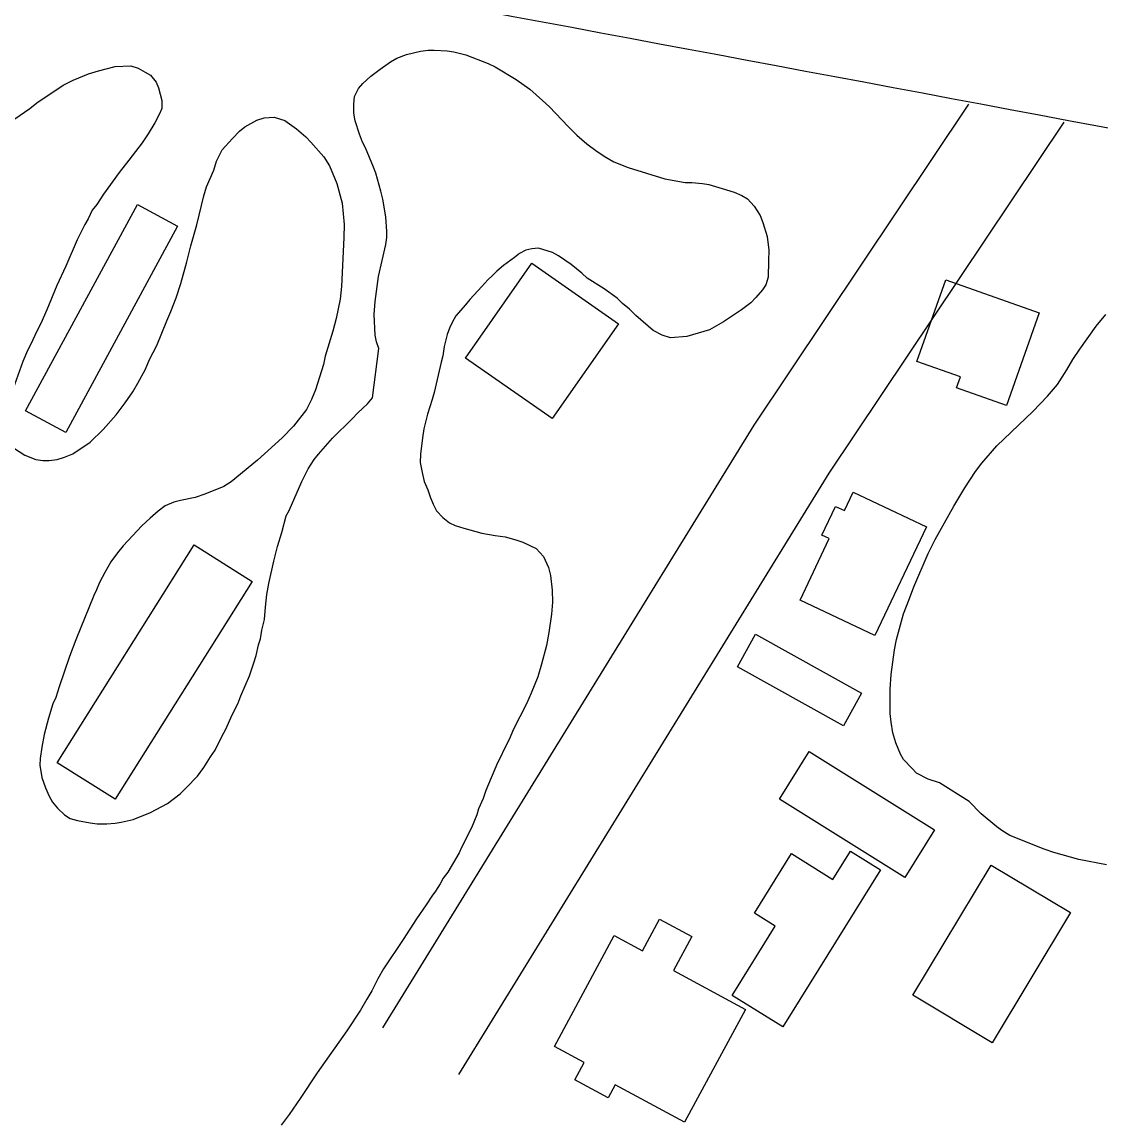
# Model space of a CAD drawing. Extents: x 3823584 to 3861785, y 301729 to 327625.
# Drawn here: x 3850340.1 to 3850703.2, y 317239.6 to 317610.8 of the extents above; entities that cross this region are included whole.
import ezdxf

# ---------------------------------------------------------------- set-up
doc = ezdxf.new("R2010")
doc.units = 0
for name, color, linetype in [('V-BLDG-OTLN', 7, 'Continuous'), ('V-RIVR-EDGE', 7, 'Continuous'), ('V-ROAD-CNTR', 7, 'Continuous'), ('V-SITE-VEGE', 7, 'Continuous')]:
    doc.layers.add(name, color=color, linetype=linetype)

msp = doc.modelspace()

# ---------------------------------------------------------------- linework, layer by layer
at = {"layer": 'V-BLDG-OTLN'}
for points in [[(3850392.48, 317542.11), (3850354.87, 317472.6), (3850341.33, 317479.93), (3850378.94, 317549.43)], [(3850540.89, 317509.29), (3850518.58, 317477.33), (3850489.4, 317497.69), (3850511.71, 317529.66)], [(3850651, 317524.01), (3850682.42, 317512.91), (3850671.41, 317481.78), (3850654.68, 317487.7), (3850655.99, 317491.41), (3850641.31, 317496.59)], [(3850601.98, 317416.24), (3850611.82, 317436.93), (3850609.33, 317438.11), (3850613.93, 317447.79), (3850616.91, 317446.37), (3850619.88, 317452.61), (3850644.54, 317440.87), (3850627.13, 317404.28)], [(3850417.6, 317422.5), (3850371.49, 317349.21), (3850351.96, 317361.5), (3850398.07, 317434.79)], [(3850586.99, 317404.76), (3850622.65, 317384.92), (3850616.55, 317373.96), (3850580.9, 317393.81)], [(3850605.04, 317365.24), (3850647.25, 317338.92), (3850637.24, 317322.86), (3850595.03, 317349.18)], [(3850629.04, 317325.41), (3850596.2, 317272.54), (3850579.1, 317283.16), (3850593.6, 317306.5), (3850586.63, 317310.82), (3850599.09, 317330.88), (3850613.04, 317322.21), (3850618.93, 317331.69)], [(3850639.97, 317283.23), (3850666.31, 317327.04), (3850692.95, 317311.02), (3850666.61, 317267.22)], [(3850563.14, 317240.47), (3850539.74, 317253.08), (3850537.39, 317248.73), (3850526.19, 317254.77), (3850529.32, 317260.56), (3850519.3, 317265.96), (3850539.45, 317303.33), (3850548.94, 317298.21), (3850554.65, 317308.81), (3850565.52, 317302.95), (3850559.34, 317291.5), (3850583.6, 317278.42)]]:
    msp.add_lwpolyline(points, close=True, dxfattribs=at)
at = {"layer": 'V-RIVR-EDGE'}
msp.add_spline([(3842841.54, 321100.24), (3842868.29, 321083.92), (3842887.69, 321072.7), (3842926.5, 321056.09), (3842950.74, 321041.46), (3842972.07, 321024.42), (3842988.05, 321006.41), (3843009.86, 320988.87), (3843033.13, 320971.33), (3843055.43, 320956.71), (3843078.72, 320946.45), (3843098.13, 320940.09), (3843142.74, 320915.7), (3843156.32, 320906.92), (3843166.98, 320897.67), (3843193.66, 320884.49), (3843216.46, 320873.26), (3843237.3, 320859.62), (3843254.76, 320849.37), (3843280.47, 320837.65), (3843294.05, 320828.88), (3843315.38, 320815.71), (3843374.55, 320782.06), (3843408.02, 320767.41), (3843439.07, 320753.73), (3843485.14, 320729.34), (3843531.71, 320707.37), (3843569.06, 320691.25), (3843614.17, 320670.26), (3843636.48, 320659.03), (3843664.61, 320642.45), (3843700.97, 320618.08), (3843732.49, 320598.58), (3843761.6, 320586.36), (3843794.59, 320574.63), (3843841.18, 320559.46), (3843869.32, 320549.19), (3843896, 320537.47), (3843934.8, 320517.95), (3843983.78, 320488.69), (3844036.64, 320460.88), (3844067.7, 320450.6), (3844099.23, 320437.41), (3844147.26, 320416.41), (3844198.68, 320395.4), (3844231.66, 320378.81), (3844260.77, 320365.62), (3844285.5, 320350.02), (3844318.47, 320330.03), (3844340.78, 320316.86), (3844370.36, 320301.25), (3844413.05, 320281.72), (3844464.95, 320257.79), (3844507.63, 320235.35), (3844559.53, 320209.48), (3844611.93, 320186.53), (3844641.52, 320173.83), (3844659.97, 320172.81), (3844685.7, 320168.38), (3844698.8, 320165.92), (3844709.96, 320162.49), (3844717.73, 320161.01), (3844736.17, 320157.08), (3844761.89, 320148.76), (3844788.58, 320138.5), (3844802.15, 320129.24), (3844822.99, 320110.73), (3844840.44, 320098.06), (3844854.99, 320090.26), (3844877.31, 320083.89), (3844898.18, 320078.01), (3844924.88, 320075.51), (3844948.18, 320067.69), (3844995.24, 320051.06), (3845092.74, 320004.68), (3845127.18, 319991), (3845178.6, 319966.59), (3845233.9, 319942.66), (3845254.29, 319937.27), (3845267.87, 319931.4), (3845279.99, 319924.09), (3845291.12, 319907.55), (3845303.7, 319889.55), (3845313.88, 319880.79), (3845344.43, 319860.31), (3845386.13, 319837.38), (3845433.18, 319812.5), (3845466.17, 319798.82), (3845499.64, 319785.63), (3845540.39, 319768.04), (3845605.4, 319740.69), (3845645.65, 319717.28), (3845675.73, 319707), (3845744.63, 319679.15), (3845798.47, 319656.2), (3845841.17, 319641.04), (3845897.94, 319619.04), (3845920.25, 319608.3), (3845955.66, 319592.19), (3845983.32, 319582.41), (3846002.73, 319576.53), (3846033.78, 319566.74), (3846064.36, 319558.41), (3846131.3, 319529.11), (3846195.83, 319504.18), (3846263.75, 319476.33), (3846288.98, 319466.56), (3846319.07, 319458.23), (3846370.01, 319439.16), (3846428.25, 319422.51), (3846482.1, 319400.03), (3846515.07, 319381.01), (3846564.07, 319360.01), (3846597.56, 319350.21), (3846665.5, 319330.62), (3846718.38, 319312.03), (3846778.55, 319290.52), (3846834.34, 319268.04), (3846872.67, 319254.83), (3846921.21, 319243.06), (3847037.63, 319189.35), (3847098.28, 319169.29), (3847179.32, 319142.38), (3847206.49, 319132.6), (3847242.87, 319117.46), (3847278.29, 319102.8), (3847312.72, 319083.29), (3847329.2, 319070.14), (3847340.84, 319063.79), (3847386.92, 319043.77), (3847433.02, 319027.14), (3847490.78, 319016.8), (3847613.54, 318972.79), (3847679.04, 318948.35), (3847756.19, 318921.93), (3847807.62, 318903.84), (3847852.26, 318889.64), (3847964.37, 318857.31), (3847994.45, 318845.1), (3848035.69, 318830.43), (3848071.11, 318817.71), (3848100.22, 318808.42), (3848132.73, 318796.68), (3848146.3, 318786.45), (3848169.58, 318772.31), (3848183.66, 318769.36), (3848198.22, 318769.32), (3848227.38, 318777.51), (3848252.65, 318783.27), (3848268.19, 318783.23), (3848285.67, 318780.28), (3848300.7, 318773.44), (3848320.58, 318760.76), (3848336.57, 318746.64), (3848351.59, 318729.61), (3848359.33, 318720.85), (3848374.86, 318714.01), (3848388.94, 318713), (3848400.1, 318708.6), (3848422.89, 318694.95), (3848448.13, 318689.55), (3848489.37, 318672.93), (3848523.33, 318658.77), (3848566.5, 318641.66), (3848605.32, 318627.97), (3848647.05, 318615.24), (3848684.42, 318603.49), (3848723.24, 318590.77), (3848769.33, 318574.63), (3848833.37, 318546.79), (3848867.81, 318533.11), (3848904.69, 318518.93), (3848947.38, 318502.31), (3849001.72, 318482.27), (3849103.63, 318452.88), (3849156.53, 318438.18), (3849190.02, 318429.35), (3849235.14, 318411.76), (3849274.43, 318394.67), (3849315.2, 318382.42), (3849365.19, 318370.16), (3849404.02, 318364.24), (3849440.42, 318352.49), (3849487, 318339.26), (3849538.93, 318322.62), (3849582.11, 318306.98), (3849620.93, 318293.77), (3849669.93, 318277.62), (3849700.99, 318268.8), (3849752.44, 318257.99), (3849805.35, 318245.72), (3849854.86, 318234.91), (3849902.42, 318222.17), (3849946.58, 318209.92), (3850026.17, 318188.36), (3850056.74, 318179.05), (3850089.25, 318168.77), (3850137.3, 318155.06), (3850179.52, 318142.33), (3850231.45, 318129.57), (3850317.33, 318099.25), (3850383.82, 318081.12), (3850420.7, 318073.26), (3850467.79, 318064.88), (3850492.56, 318064.82), (3850504.21, 318063.34), (3850532.84, 318055.01), (3850621.66, 318032.94), (3850687.18, 318019.66), (3850711.46, 318016.2), (3850744.95, 318010.78), (3850789.61, 318002.41), (3850833.79, 317995.99), (3850862.43, 317991.55), (3850891.55, 317985.65), (3850937.66, 317972.91), (3850986.17, 317954.33), (3851054.57, 317923.57), (3851080.28, 317912.82), (3851106.97, 317904.5), (3851143.37, 317893.24), (3851177.33, 317879.07), (3851200.63, 317876.1), (3851236.57, 317875.53), (3851266.18, 317872.06), (3851272.5, 317872.53), (3851284.18, 317883.67), (3851289.53, 317886.08), (3851297.79, 317887.52), (3851306.04, 317885.55), (3851313.8, 317881.16), (3851326.39, 317866.56), (3851330.75, 317862.18), (3851336.08, 317859.26), (3851351.62, 317859.7), (3851365.7, 317855.78), (3851396.27, 317846.97), (3851418.11, 317840.11), (3851434.6, 317835.22), (3851457.9, 317830.79), (3851490.91, 317825.85), (3851530.71, 317814.58), (3851551.1, 317810.65), (3851594.78, 317800.83), (3851617.59, 317795.43), (3851653.02, 317786.11), (3851683.59, 317778.27), (3851733.59, 317766.97), (3851760.77, 317761.08), (3851796.67, 317749.34), (3851824.34, 317742.47), (3851840.85, 317741.46), (3851930.16, 317723.27), (3851979.66, 317710.03), (3852014.61, 317701.2), (3852052.94, 317687.03), (3852078.17, 317678.71), (3852111.17, 317670.37), (3852145.63, 317661.06), (3852223.29, 317645.81), (3852251.45, 317642.83), (3852298.54, 317634.46), (3852318.43, 317629.55), (3852350.95, 317622.19), (3852383.47, 317615.31), (3852407.26, 317610.39), (3852442.2, 317600.59), (3852460.64, 317596.18), (3852492.2, 317591.73), (3852557.72, 317577.97), (3852588.79, 317572.06), (3852639.75, 317557.37), (3852677.11, 317546.59), (3852709.15, 317539.23), (3852778.08, 317526.92), (3852828.07, 317515.62), (3852866.41, 317507.27), (3852903.3, 317498.93), (3852971.25, 317485.16), (3853029.5, 317471.42), (3853053.78, 317470.39), (3853067.86, 317472.29), (3853084.86, 317471.77), (3853119.33, 317467.31), (3853178.57, 317463.28), (3853226.64, 317460.73), (3853283.45, 317456.71), (3853309.66, 317454.21), (3853332.96, 317449.79), (3853373.74, 317444.34), (3853420.84, 317440.83), (3853438.81, 317442.72), (3853449.5, 317445.13), (3853457.28, 317446.08), (3853468.93, 317445.56), (3853484.47, 317444.07), (3853505.82, 317439.16), (3853578.12, 317413.24), (3853649.43, 317382.96), (3853665.45, 317380.49), (3853691.67, 317377.51), (3853715.93, 317370.65), (3853745.04, 317356.98), (3853758.63, 317353.55), (3853777.08, 317353.5), (3853792.14, 317354.44), (3853804.76, 317353.92), (3853814.96, 317351.95), (3853825.15, 317349.01), (3853833.87, 317342.19), (3853838.21, 317330.04), (3853842.54, 317313.52), (3853842.52, 317303.32), (3853841.03, 317290.21), (3853837.11, 317275.65), (3853833.19, 317261.09), (3853832.69, 317256.72), (3853833.17, 317253.81), (3853842.87, 317249.9), (3853850.64, 317251.34), (3853861.83, 317258.6), (3853874.48, 317267.79), (3853878.87, 317274.58), (3853885.71, 317293.5), (3853891.57, 317305.14), (3853902.76, 317314.83), (3853910.54, 317318.21), (3853925.6, 317319.63), (3853947.94, 317317.63), (3853964.92, 317312.73), (3853976.07, 317304.93), (3853977.03, 317301.53), (3853977.02, 317295.7), (3853962.85, 317260.77), (3853962.36, 317259.32), (3853973.52, 317254.92), (3853974.49, 317255.89), (3853985.22, 317273.83), (3853996.42, 317286.43), (3854006.15, 317291.26), (3854013.92, 317293.18), (3854024.12, 317293.16), (3854039.17, 317291.18), (3854062.47, 317286.75), (3854090.13, 317278.43), (3854103.23, 317272.57), (3854117.78, 317267.67), (3854137.68, 317261.31), (3854149.32, 317256.91), (3854160.49, 317255.91), (3854172.62, 317252), (3854187.67, 317249.53), (3854208.54, 317244.63), (3854239.6, 317237.75), (3854270.19, 317233.79), (3854295.44, 317235.18), (3854316.8, 317231.25), (3854345.92, 317224.38), (3854376.5, 317215.07), (3854404.64, 317204.32), (3854422.57, 317192.13), (3854456.04, 317175.05), (3854479.32, 317164.31), (3854512.32, 317155), (3854552.61, 317144.22), (3854583.67, 317137.83), (3854607.93, 317128.54), (3854626.37, 317122.18), (3854651.13, 317119.69), (3854669.1, 317119.65), (3854682.2, 317117.68), (3854697.73, 317112.78), (3854731.21, 317101.53), (3854780.71, 317084.41), (3854814.68, 317075.1), (3854853.5, 317062.38), (3854876.8, 317059.4), (3854908.37, 317059.33), (3854930.21, 317053.93), (3854954.47, 317045.13), (3854992.8, 317031.92), (3855018.52, 317025.54), (3855045.21, 317018.19), (3855069.96, 317011.33), (3855098.59, 317003.01), (3855144.68, 316984.93), (3855179.12, 316967.36), (3855201.43, 316955.16), (3855224.73, 316951.22), (3855238.82, 316951.67), (3855266.5, 316951.12), (3855288.82, 316947.17), (3855307.27, 316941.79), (3855334.44, 316933.46), (3855365.98, 316922.22), (3855391.7, 316914.87), (3855424.23, 316910.42), (3855463.07, 316908.86), (3855500.94, 316903.43), (3855550.93, 316890.68), (3855585.38, 316880.88), (3855613.04, 316870.61), (3855645.05, 316855.97), (3855692.11, 316835.94), (3855730.43, 316816.9), (3855763.9, 316802.74), (3855794.47, 316792.46), (3855845.92, 316779.71), (3855892.02, 316765.51), (3855946.35, 316743.04), (3855993.39, 316714.27), (3856071.47, 316670.37), (3856089.42, 316663.04), (3856107.86, 316658.63), (3856121.44, 316650.82), (3856142.29, 316637.17), (3856156.36, 316630.82), (3856184.49, 316616.67), (3856216.02, 316603), (3856256.29, 316587.84), (3856306.76, 316572.18), (3856351.41, 316562.35), (3856435.85, 316539.32), (3856494.09, 316523.15), (3856538.25, 316510.41), (3856585.8, 316493.3), (3856618.31, 316480.11), (3856653.24, 316468.85), (3856673.14, 316464.43), (3856704.21, 316458.04), (3856732.35, 316449.72), (3856785.74, 316434.04), (3856807.58, 316430.1), (3856837.67, 316423.72), (3856870.18, 316410.52), (3856899.78, 316401.22), (3856934.72, 316389.97), (3857040.99, 316356.2), (3857080.28, 316340.07), (3857124.91, 316321.02), (3857148.67, 316305.91), (3857160.29, 316291.8), (3857170.93, 316274.77), (3857176.23, 316255.82), (3857179.07, 316226.68), (3857180.52, 316221.82), (3857182.43, 316211.61), (3857188.74, 316207.71), (3857198.94, 316207.69), (3857203.8, 316211.56), (3857208.66, 316212.03), (3857222.25, 316208.12), (3857260.08, 316189.57), (3857281.9, 316175.92), (3857296.93, 316167.14), (3857323.6, 316151.05), (3857337.2, 316150.04), (3857353.22, 316150), (3857380.44, 316157.22), (3857385.3, 316161.58), (3857386.3, 316171.29), (3857386.82, 316184.4), (3857392.68, 316197.98), (3857402.41, 316203.79), (3857414.55, 316206.67), (3857433.01, 316206.14), (3857452.42, 316199.78), (3857489.3, 316189.49), (3857539.77, 316176.74), (3857578.12, 316169.84), (3857601.42, 316164.44), (3857617.91, 316157.12), (3857635.85, 316144.45), (3857650.85, 316121.58), (3857656.63, 316103.6), (3857659.02, 316087.08)], degree=3, dxfattribs=at)
at = {"layer": 'V-ROAD-CNTR'}
for points in [[(3850658.72, 317583.19), (3850586.39, 317475.14), (3850461.48, 317272.25)], [(3850690.77, 317577.14), (3850611.64, 317458.92), (3850487.02, 317256.52)]]:
    msp.add_lwpolyline(points, dxfattribs=at)
msp.add_spline([(3842875.96, 320239.46), (3842990.91, 320181.87), (3843256.6, 320051.59), (3843560.3, 319930.12), (3843870.08, 319826.52), (3844292.56, 319684.26), (3844615.59, 319572.5), (3844818.1, 319496.53), (3844972.27, 319427.92), (3845189.4, 319317.31), (3845422.22, 319208.82), (3845693.05, 319096.51), (3845952.03, 319004.99), (3846337.47, 318866.97), (3846743.46, 318720.02), (3847073.97, 318594.25), (3847327.14, 318498.37), (3847558.1, 318399.46), (3847753.34, 318326.69), (3848005.14, 318242.89), (3848344.36, 318132.28), (3848797.61, 317985.92), (3849074.79, 317901.72), (3849263.29, 317856.98), (3849650.18, 317778.14), (3850338.32, 317644.12), (3850967.33, 317524.6), (3851605.13, 317394.41), (3852352.58, 317261.41)], degree=3, dxfattribs=at)
at = {"layer": 'V-SITE-VEGE'}
for points in [[(3850458.6, 317512.4), (3850458.96, 317516.74), (3850460.14, 317525.12), (3850462.6, 317535.96), (3850462.94, 317538.29), (3850462.96, 317540.31), (3850462.55, 317545.28), (3850461.53, 317551.2), (3850460.94, 317553.85), (3850459.15, 317559.92), (3850458.4, 317561.95), (3850455.68, 317568.51), (3850454.77, 317570.38), (3850453.71, 317573.04), (3850452.21, 317577.56), (3850451.77, 317580.2), (3850451.81, 317583.15), (3850451.99, 317585.79), (3850453.42, 317588.42), (3850454.84, 317590.11), (3850457.51, 317592.57), (3850460.65, 317595.01), (3850464.09, 317597.46), (3850466.28, 317598.68), (3850469.56, 317599.88), (3850474.23, 317601.07), (3850476.87, 317601.35), (3850478.89, 317601.32), (3850483.24, 317601.12), (3850485.41, 317600.78), (3850489.44, 317599.8), (3850497.01, 317596.92), (3850499.33, 317595.8), (3850506.43, 317591.53), (3850511.05, 317588.21), (3850515.35, 317584.44), (3850517.66, 317582.23), (3850523.95, 317575.64), (3850526.87, 317572.8), (3850530.25, 317569.82), (3850533.64, 317567.29), (3850536.57, 317565.39), (3850539.35, 317563.81), (3850544.14, 317561.89), (3850556.52, 317558.02), (3850563.34, 317556.85), (3850565.52, 317556.82), (3850569.09, 317556.47), (3850571.26, 317556.14), (3850575.75, 317554.84), (3850579.77, 317553.55), (3850582.4, 317552.43), (3850584.25, 317551.32), (3850586.55, 317548.81), (3850588.53, 317545.68), (3850589.44, 317543.34), (3850590.94, 317538.66), (3850591.5, 317534), (3850591.31, 317530.43), (3850591.24, 317524.99), (3850590.44, 317522.36), (3850589.33, 317520.66), (3850587.12, 317518.05), (3850585.4, 317516.36), (3850582.26, 317513.91), (3850576.16, 317509.94), (3850571.46, 317507.2), (3850563.83, 317504.96), (3850558.39, 317504.56), (3850555.6, 317505.37), (3850552.51, 317506.96), (3850546.67, 317512), (3850544.52, 317514.2), (3850542.21, 317516.09), (3850540.37, 317517.82), (3850536.05, 317520.97), (3850530.35, 317524.61), (3850528.5, 317526.34), (3850524.96, 317529.18), (3850520.65, 317532.18), (3850518.64, 317533.29), (3850514, 317534.74), (3850511.67, 317534.46), (3850509.64, 317534.02), (3850507.61, 317532.95), (3850505.89, 317531.58), (3850502.12, 317528.83), (3850499.93, 317526.99), (3850498.51, 317525.45), (3850496.95, 317524.07), (3850494.9, 317521.76), (3850490.81, 317517.46), (3850489.39, 317515.61), (3850486.08, 317511.92), (3850484.98, 317509.92), (3850484.02, 317507.76), (3850483.22, 317505.59), (3850482.24, 317501.56), (3850481.73, 317498.46), (3850481.24, 317496.29), (3850478.8, 317486.07)], [(3850337.74, 317578.27), (3850342.75, 317581.78), (3850345.1, 317583.62), (3850354.02, 317589.57), (3850357.31, 317591.24), (3850362.46, 317593.36), (3850365.88, 317594.41), (3850371.49, 317595.9), (3850376.78, 317596.14), (3850379.25, 317595.34), (3850381.57, 317593.91), (3850383.42, 317592.96), (3850385.26, 317590.61), (3850386.01, 317588.73), (3850387.2, 317584.37), (3850387.17, 317581.73), (3850386.37, 317579.88), (3850384.79, 317576.94), (3850382.57, 317573.24), (3850380.52, 317570.16), (3850376.1, 317564.31), (3850372.79, 317560.15), (3850367.58, 317552.91), (3850365.36, 317549.36), (3850363.79, 317547.52), (3850362.35, 317544.59), (3850361.25, 317542.73), (3850358.7, 317537.48), (3850354.87, 317528.67), (3850351.84, 317522.18), (3850348.48, 317513.99), (3850346.41, 317509.35), (3850344.98, 317506.57), (3850343.23, 317502.56), (3850341.96, 317500.24), (3850340.36, 317496.53), (3850336.99, 317487.1)], [(3850337.22, 317467.52), (3850341.08, 317464.99), (3850344.79, 317463.55), (3850347.12, 317463.21), (3850349.29, 317463.19), (3850351.94, 317463.62), (3850354.43, 317464.37), (3850357.24, 317465.42), (3850363.03, 317469.4), (3850367.43, 317473.69), (3850371.84, 317478.61), (3850374.84, 317482.62), (3850377.37, 317486.31), (3850379.11, 317489.25), (3850381.65, 317494.03), (3850383.08, 317497.28), (3850385.47, 317501.91), (3850388.83, 317510.26), (3850390.26, 317513.35), (3850392.02, 317517.99), (3850393.63, 317522.79), (3850395.58, 317530.06), (3850396.89, 317535.48), (3850398.99, 317542.61), (3850401.28, 317552.37), (3850402.24, 317555.3), (3850404.64, 317561.02), (3850405.61, 317563.97), (3850407.52, 317567.83), (3850410.98, 317571.67), (3850413.34, 317574.13), (3850415.06, 317575.51), (3850419.13, 317577.79), (3850421.62, 317578.54), (3850425.04, 317578.81), (3850428.6, 317577.68), (3850432.45, 317574.84), (3850435.68, 317572.16), (3850437.37, 317570.43)], [(3850437.37, 317570.43), (3850441.66, 317565.41), (3850443.65, 317562.43), (3850446.06, 317556.5), (3850447.85, 317549.8), (3850448.54, 317542.65), (3850448.49, 317538.3), (3850447.68, 317521.85), (3850447.16, 317517.5), (3850445.84, 317510.99), (3850444.71, 317506.81), (3850442.12, 317498.3), (3850441.62, 317495.51), (3850438.89, 317487), (3850437.6, 317483.75), (3850435.86, 317480.35), (3850431.44, 317474.81), (3850427.67, 317470.82), (3850419.35, 317463.3), (3850410.57, 317456.1), (3850408.06, 317454.42), (3850401.66, 317451.86), (3850398.39, 317450.81), (3850393.41, 317449.78), (3850391.22, 317449.18), (3850388.26, 317447.98), (3850385.91, 317446.14), (3850383.24, 317443.84), (3850380.41, 317441.23), (3850374.12, 317434.47), (3850372.23, 317432.16), (3850370.02, 317429.08), (3850367.96, 317425.53), (3850366.21, 317422.14), (3850365.25, 317419.66), (3850364.3, 317417.81), (3850358.22, 317402.81), (3850356.14, 317397.24), (3850352.6, 317387.03), (3850351.47, 317383.47), (3850350.51, 317381.31), (3850349.06, 317376.51), (3850347.6, 317370.94), (3850346.77, 317366.75), (3850346.26, 317362.88), (3850346.08, 317360.7), (3850346.81, 317356.5), (3850348.01, 317353.07), (3850349.22, 317350.26), (3850350.44, 317348.23), (3850352.12, 317346.18), (3850354.43, 317343.98), (3850356.28, 317342.72), (3850358.76, 317342.07), (3850363.1, 317341.24), (3850365.42, 317340.91), (3850368.68, 317340.87), (3850371.48, 317341.14), (3850373.5, 317341.43), (3850377.56, 317342.32), (3850383.33, 317344.74), (3850389.11, 317347.78), (3850393.34, 317350.99), (3850395.39, 317352.98), (3850399.16, 317356.98), (3850401.37, 317359.91), (3850403.59, 317363.45), (3850405.17, 317365.76), (3850407.23, 317370.09), (3850408.82, 317373.02), (3850410.74, 317377.35), (3850412.8, 317381.36), (3850413.77, 317383.99), (3850416.64, 317390.79), (3850418.08, 317394.82), (3850418.89, 317397.6), (3850419.71, 317401.16), (3850420.36, 317403.18), (3850420.86, 317406.12), (3850421.68, 317409.69), (3850422.04, 317413.88), (3850422.55, 317418.07), (3850423.21, 317421.78), (3850424.86, 317429.38), (3850426.16, 317434.33), (3850427.61, 317438.98), (3850429.07, 317444.55), (3850430.02, 317446.4), (3850434.33, 317456.14), (3850436.4, 317460.46), (3850438.46, 317463.55), (3850439.88, 317465.4), (3850444.6, 317470.77), (3850451.2, 317477.22), (3850453.09, 317479.22), (3850456.38, 317482.29), (3850458.12, 317484.29), (3850460.17, 317500.89), (3850459.42, 317503.23), (3850458.98, 317505.4), (3850458.6, 317512.4)], [(3850705.16, 317327.1), (3850695.8, 317328.87), (3850687.35, 317331.24), (3850684.18, 317332.34), (3850672.58, 317337.02), (3850669.87, 317338.71), (3850668.22, 317339.94), (3850662.97, 317344.24), (3850658.93, 317348.38), (3850648.86, 317354.7), (3850645.09, 317355.96), (3850641.18, 317357.97), (3850639.69, 317359.5), (3850636.84, 317362.56), (3850635.81, 317364.39), (3850634.19, 317368.19), (3850633.16, 317371.53), (3850632.6, 317375.17), (3850632.33, 317378.05), (3850632.28, 317386.23), (3850632.64, 317391.22), (3850633.79, 317399.53), (3850634.44, 317403.01), (3850636.81, 317411.61), (3850638.84, 317416.73), (3850640.24, 317420.65), (3850645.07, 317431.95), (3850647.4, 317436.61), (3850653.73, 317447.9), (3850657.44, 317454.06), (3850660.98, 317459.47), (3850663.14, 317462.32), (3850668.2, 317468.16), (3850680.29, 317479.68), (3850685.2, 317484.92), (3850688.57, 317488.82), (3850691.81, 317493.78), (3850693.82, 317497.23), (3850696.13, 317500.69), (3850701.67, 317508.5), (3850704.9, 317512.4)], [(3850478.8, 317486.07), (3850478.15, 317483.74), (3850476.54, 317478.79), (3850475.39, 317473.84), (3850474.89, 317470.89), (3850474.21, 317465.31), (3850474.17, 317462.51), (3850474.76, 317459.24), (3850475.5, 317456.13), (3850476.71, 317453.32), (3850477.46, 317450.98), (3850478.51, 317448.48), (3850479.58, 317446.29), (3850481.73, 317444.09), (3850484.03, 317442.2), (3850485.89, 317441.4), (3850488.83, 317440.44), (3850494.87, 317438.82), (3850499.36, 317437.99), (3850502.77, 317437.48), (3850506.33, 317436.51), (3850508.65, 317435.7), (3850513.14, 317433.63)], [(3850513.14, 317433.63), (3850515.59, 317430.96), (3850517.26, 317427.21), (3850518, 317424.57), (3850518.56, 317419.59), (3850518.67, 317415.55), (3850518.31, 317411.51), (3850517.47, 317405.31), (3850516.64, 317400.97), (3850515.01, 317394.62), (3850513.72, 317390.44), (3850511.48, 317384.88), (3850509.89, 317381.32), (3850505.44, 317372.52), (3850504.16, 317369.58), (3850502.25, 317365.88), (3850501.29, 317363.56), (3850500.18, 317361.4), (3850496.19, 317352.12), (3850495.38, 317349.49), (3850493.79, 317345.94), (3850493.14, 317343.92), (3850491.38, 317339.59), (3850488.04, 317332.96), (3850487.24, 317331.1), (3850483.44, 317324.62), (3850481.86, 317322.62), (3850480.91, 317320.77), (3850479.33, 317318.3), (3850478.07, 317316.61), (3850476.17, 317313.68), (3850472.85, 317308.9), (3850468.42, 317301.96), (3850461.78, 317292.1), (3850459.88, 317288.7), (3850457.81, 317284.69), (3850456.23, 317281.91), (3850454.01, 317278.21), (3850449.42, 317271.27), (3850439.47, 317257.1), (3850433.78, 317248.46), (3850429.99, 317243.07), (3850427.31, 317239.53)]]:
    msp.add_lwpolyline(points, dxfattribs=at)

doc.saveas('drawing.dxf')
